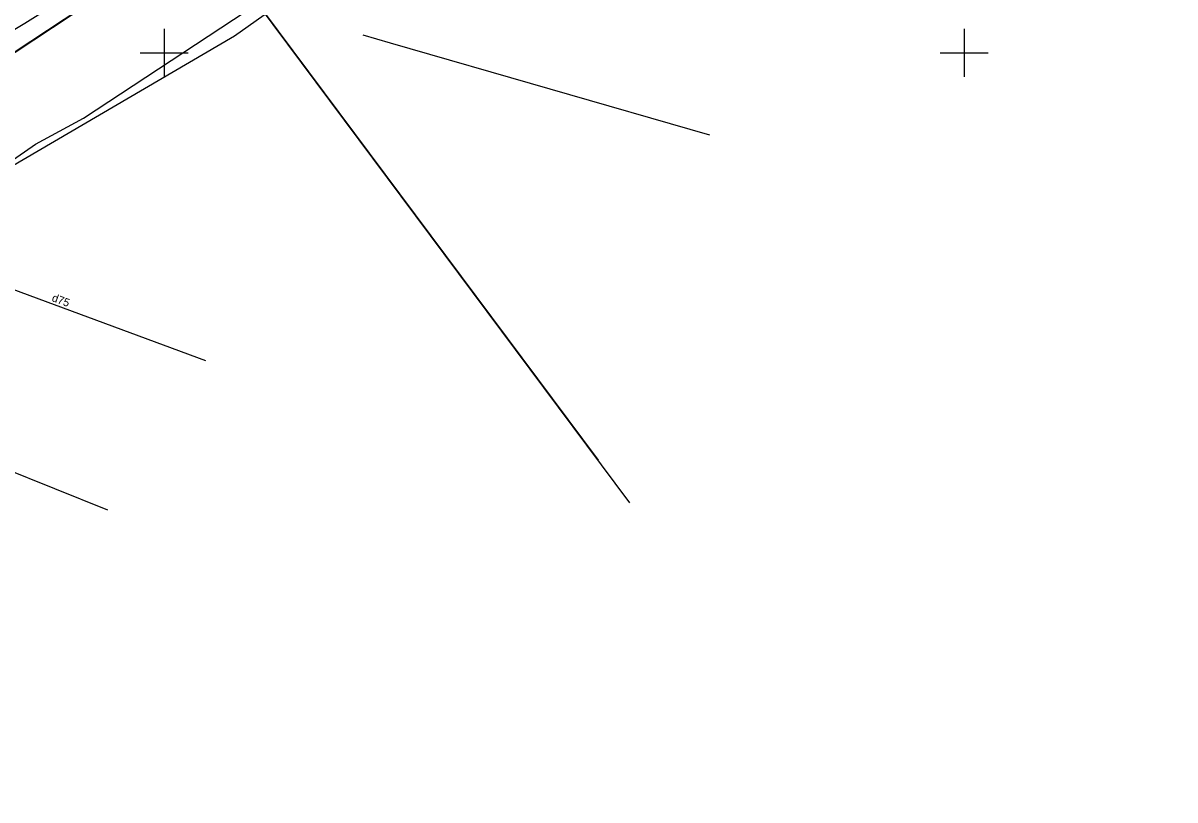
# Model space of a CAD drawing. Extents: x 469981 to 472086, y 246785 to 247785.
# Drawn here: x 470141.2 to 470213.2, y 246853.3 to 246901.9 of the extents above; entities that cross this region are included whole.
import ezdxf

# ---------------------------------------------------------------- set-up
doc = ezdxf.new("R2010")
doc.units = 0
for name, color, linetype in [('DREN_VADP_####_####_#', 7, 'Continuous'), ('DREN_VADP_KLKT_####_#', 7, 'Continuous'), ('DREN_VADP_KLKT_TKST_#', 7, 'Continuous'), ('GEOD_ELEM_####_####_#', 7, 'Continuous'), ('RAMI_UZMR_####_####_#', 7, 'Continuous'), ('RELJ_NOGA_####_####_#', 7, 'Continuous'), ('RELJ_NOGL_####_####_#', 7, 'Continuous'), ('ROBZ_IERR_####_####_#', 7, 'Continuous'), ('ROBZ_PROJ_####_####_#', 7, 'Continuous')]:
    doc.layers.add(name, color=color, linetype=linetype)

msp = doc.modelspace()

# ---------------------------------------------------------------- linework, layer by layer
at = {"layer": 'DREN_VADP_####_####_#'}
for points in [[(470141.958, 246894.286), (470144.961, 246895.917), (470161.333, 246906.699), (470206.907, 246936.711)], [(470162.404, 246901.115), (470164.112, 246900.625), (470184.071, 246894.888)]]:
    msp.add_lwpolyline(points, dxfattribs=at)
at = {"layer": 'DREN_VADP_KLKT_####_#'}
for points in [[(470146.475, 246871.43), (470133.207, 246876.763), (470131.189, 246877.574), (470123.56, 246880.64), (470132.862, 246887.552), (470137.692, 246891.332), (470141.958, 246894.286)], [(470140.47, 246885.258), (470152.573, 246880.788)]]:
    msp.add_lwpolyline(points, dxfattribs=at)
at = {"layer": 'GEOD_ELEM_####_####_#'}
for p, q in [((470150, 246901.5), (470150, 246900)), ((470200, 246901.5), (470200, 246900)), ((470148.5, 246900), (470150, 246900)), ((470150, 246900), (470150, 246898.5)), ((470150, 246900), (470151.5, 246900)), ((470198.5, 246900), (470200, 246900)), ((470200, 246900), (470200, 246898.5)), ((470200, 246900), (470201.5, 246900))]:
    msp.add_line(p, q, dxfattribs=at)
at = {"layer": 'RAMI_UZMR_####_####_#'}
msp.add_lwpolyline([(470682.857, 247179.693), (470601.924, 247155.957), (470538.749, 247139.954), (470448.7, 247112.965), (470443.256, 247108.572), (470439.042, 247107.166), (470426.399, 247105.409), (470390.93, 247093.141), (470379.516, 247082.95), (470369.859, 247080.841), (470357.567, 247068.014), (470285.914, 246993.254), (470269.057, 246978.845), (470246.406, 246963.908), (470178.978, 246918.441), (470154.395, 246901.045), (470104.604, 246871.942), (470081.833, 246858.073)], dxfattribs=at)
at = {"layer": 'RELJ_NOGA_####_####_#'}
msp.add_spline([(470120.845, 246890.769), (470123.591, 246892.466), (470150.351, 246909.177), (470171.26, 246922.106), (470191.149, 246935.734), (470210.204, 246948.514), (470224.202, 246958.074), (470243.113, 246970.411), (470266.522, 246987.913), (470280.536, 247001.251), (470299.823, 247020.383), (470317.592, 247038.544), (470334.877, 247055.828), (470351.425, 247073.192), (470366.151, 247085.967)], degree=3, dxfattribs=at)
at = {"layer": 'RELJ_NOGL_####_####_#'}
msp.add_spline([(470122.047, 246889.925), (470124.645, 246891.606), (470151.263, 246908.028), (470171.623, 246921.498), (470191.873, 246934.822), (470224.882, 246957.282), (470243.432, 246969.856), (470267.182, 246986.981), (470282.015, 246999.84), (470300.677, 247018.663), (470318.825, 247036.845), (470336.227, 247054.122), (470352.943, 247071.373), (470367.141, 247084.447)], degree=3, dxfattribs=at)
at = {"layer": 'ROBZ_IERR_####_####_#'}
for points in [[(470179.103, 246871.896), (470152.342, 246907.761), (470275.956, 246992.729), (470308.087, 246975.453)], [(470060.292, 246846.974), (470152.342, 246907.761), (470177.119, 246874.554)]]:
    msp.add_lwpolyline(points, dxfattribs=at)
at = {"layer": 'ROBZ_PROJ_####_####_#'}
msp.add_lwpolyline([(471398.351, 247372.094), (471346.741, 247338.478), (471133.176, 247205.05), (471108.425, 247194.786), (471087.339, 247189.709), (471023.306, 247181.157), (470962.604, 247185.245), (470905.63, 247205.857), (470878.75, 247214.454), (470852.344, 247217.039), (470815.743, 247215.147), (470778.583, 247209.26), (470718.669, 247194.633), (470636.973, 247175.147), (470468.364, 247124.23), (470431.624, 247112.202), (470396.219, 247097.502), (470371.503, 247083.47), (470275.956, 246992.729), (470152.342, 246907.761), (470066.737, 246851.23)], dxfattribs=at)

# ---------------------------------------------------------------- texts
at = {"layer": 'DREN_VADP_KLKT_TKST_#'}
msp.add_text('d75', height=0.5, rotation=339.73217, dxfattribs=at).set_placement((470142.935, 246884.507))

doc.saveas('drawing.dxf')
